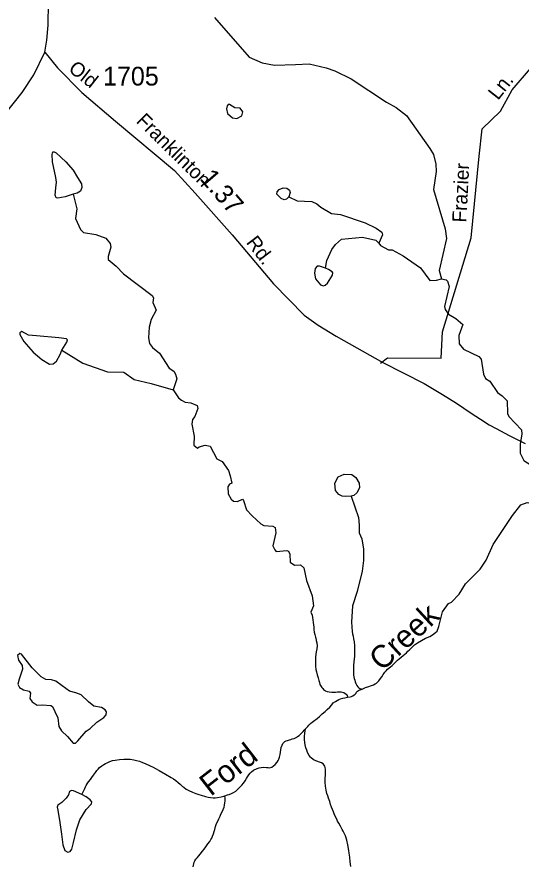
# Model space of a CAD drawing. Extents: x 2056842 to 2160602, y 826753 to 1016856.
# Drawn here: x 2125925 to 2129283, y 863143 to 868802 of the extents above; entities that cross this region are included whole.
import ezdxf

# ---------------------------------------------------------------- set-up
doc = ezdxf.new("R2010")
doc.units = 0
for name, color, linetype in [('Exist Hydrographic Creek Single Shore', 7, 'Continuous'), ('Exist Hydrographic Creek Single Shore Label', 7, 'Continuous'), ('Exist Hydrographic Misc Water Feature', 7, 'Continuous'), ('Exist Road Non-System Type 51', 7, 'Continuous'), ('Exist Road Non-System Type 51 Label', 7, 'Continuous'), ('Exist Road Primary NC Attributed', 7, 'Continuous'), ('Exist Road Secondary Mileage Hundredths English Label', 7, 'Continuous'), ('Exist Road Secondary Type 51 Attributed', 7, 'Continuous'), ('Exist Road Secondary Type 51 Label', 7, 'Continuous'), ('Exist Road Secondary Type 51 Number Label', 7, 'Continuous')]:
    doc.layers.add(name, color=color, linetype=linetype)

msp = doc.modelspace()

# ---------------------------------------------------------------- linework, layer by layer
at = {"layer": 'Exist Hydrographic Creek Single Shore'}
for points in [[(2126298.1, 867620.8), (2126322.6, 867522.5), (2126315.1, 867458.4), (2126347.2, 867386.6), (2126367.1, 867366.6), (2126449.2, 867353), (2126517.4, 867327.4), (2126545.5, 867293.4), (2126549.6, 867267.5), (2126532, 867205.3), (2126532, 867185.4), (2126586.1, 867141.7), (2126634.5, 867089.9), (2126825, 866946.8), (2126833.2, 866930.8), (2126829.1, 866898.8), (2126851.5, 866848.9), (2126819.7, 866786.7), (2126805.9, 866734.8), (2126800.2, 866662.7), (2126808.4, 866626.8), (2126828.5, 866598.8), (2126874.6, 866561.1), (2126939.2, 866461.3), (2126969.2, 866441.4), (2126981.5, 866421.5), (2126989.5, 866389.5), (2126965.7, 866317.6)], [(2126965.7, 866317.6), (2126999.9, 866263.6), (2127020.2, 866247.8), (2127046.3, 866235.9), (2127082.2, 866230), (2127126.2, 866212.2), (2127130.1, 866192.3), (2127110.5, 866140.1), (2127094.7, 866120.1), (2127088.7, 866088.1), (2127105.1, 866008.2), (2127103.5, 865948.2), (2127127.5, 865928.3), (2127139.4, 865936.4), (2127179.3, 865948.5), (2127211.5, 865940.7), (2127255.6, 865856.8), (2127291.9, 865839), (2127334.2, 865779.2), (2127344.2, 865743.3), (2127356.5, 865695.3), (2127340.5, 865687.2), (2127330.5, 865671.3), (2127330.7, 865623.2), (2127351, 865587.4), (2127367, 865575.4), (2127394.9, 865573.5), (2127426.8, 865587.7), (2127434.8, 865579.7), (2127453.1, 865517.8), (2127491.4, 865478)], [(2128736.5, 864739.6), (2128759.9, 864837.7), (2128799.7, 864891.8), (2128819.8, 864902), (2128871.4, 864954.2), (2128913.3, 865024.4), (2129010.7, 865120.8), (2129050.4, 865181), (2129098, 865287.1), (2129227, 865479.7), (2129280.7, 865549.9), (2129324.6, 865566.1), (2129376.7, 865554.4), (2129458.9, 865490.7), (2129498.9, 865470.9), (2129532.9, 865465), (2129612.9, 865465.4), (2129715.7, 865471.9), (2129829, 865489.5), (2129933, 865519.2)], [(2127491.4, 865478), (2127549.7, 865424.3), (2127569.8, 865412.4), (2127629.6, 865408.6), (2127643.8, 865398.6), (2127649.9, 865362.8), (2127630.3, 865276.6), (2127642.4, 865250.7), (2127652.4, 865238.7), (2127722.5, 865247), (2127734.4, 865241.1), (2127742.4, 865221.2), (2127744.7, 865169.2), (2127772.8, 865149.3), (2127812.8, 865149.5), (2127837, 865129.6), (2127853.2, 865045.6), (2127891.7, 864943.8), (2127899.9, 864877.9), (2127882.3, 864835.9), (2127892.1, 864815.9), (2127902.8, 864735.9)], [(2127902.8, 864735.9), (2127902.4, 864719.5), (2127904.6, 864701.6), (2127908.9, 864686.2), (2127912.6, 864669.3), (2127915.3, 864661.4), (2127918.8, 864646.2), (2127921.6, 864630.3), (2127923.9, 864611.3), (2127921.8, 864590), (2127919, 864570.9), (2127915.5, 864554.9), (2127914.3, 864535.3), (2127913.8, 864513.1), (2127914.3, 864497.5), (2127914.3, 864475.4), (2127916.5, 864453.1), (2127920.6, 864437.6), (2127924.7, 864417.8), (2127930.9, 864397.1), (2127935.2, 864379.7), (2127939.3, 864365.8), (2127943.4, 864353.4), (2127951.4, 864339.2), (2127955.5, 864333.5), (2127961.6, 864325.9), (2127967.8, 864320.1), (2127979.7, 864311.6), (2127992.2, 864306.4), (2128005.7, 864303.8), (2128021.9, 864301.7), (2128036.7, 864301.4), (2128047.7, 864302), (2128061.3, 864303.3), (2128073.8, 864304.7), (2128085.7, 864304.6), (2128093.7, 864302.7), (2128102.7, 864299.2), (2128111.7, 864293.3), (2128117.7, 864289.1), (2128124, 864279), (2128127.9, 864267.6)], [(2128225.5, 864322.1), (2128233.5, 864326), (2128247.5, 864332.4), (2128269.2, 864340.1), (2128279.2, 864343.9), (2128301.2, 864350.9), (2128311, 864356.5), (2128320.9, 864362.8), (2128328.9, 864370.8), (2128335, 864376.4), (2128340.8, 864384.5), (2128354.7, 864403.1), (2128364.3, 864419.3), (2128370.5, 864427.4), (2128376.4, 864435.5), (2128384.2, 864445.1), (2128392.8, 864454), (2128414.2, 864471.6), (2128424, 864479.6), (2128435.9, 864490), (2128449.6, 864503.7), (2128459.7, 864514.1), (2128471.6, 864523.8), (2128497.2, 864546.1), (2128519.2, 864564.5), (2128529, 864574), (2128539.3, 864584.3), (2128550.7, 864596.1), (2128572.5, 864618), (2128592.4, 864631.7), (2128620.5, 864646.7), (2128647.1, 864660.7), (2128676.2, 864673.6), (2128694.3, 864684.4), (2128713.1, 864698.9), (2128724.4, 864708.8), (2128736.5, 864739.6)], [(2127847.4, 864058.4), (2127862, 864072.9), (2127869.8, 864082.6), (2127879.6, 864093.1), (2127891.7, 864102.6), (2127899.5, 864109.1), (2127909.5, 864115.4), (2127915.5, 864119.4), (2127925.5, 864127.3), (2127939.3, 864139.4), (2127949.1, 864147.4), (2127959, 864157.9), (2127978.6, 864173.9), (2127990.7, 864185.9), (2128008.8, 864202), (2128022.5, 864218), (2128032.4, 864230.1), (2128046.1, 864240.5), (2128070.1, 864252.4), (2128080.1, 864257), (2128096.1, 864262.4), (2128108, 864264.7), (2128117.9, 864267), (2128127.9, 864267.6)], [(2127310.2, 863610.2), (2127328.2, 863616.4), (2127337.9, 863620.3), (2127353.8, 863626.5), (2127368, 863632.8), (2127383, 863642.4), (2127394, 863652.7), (2127405.7, 863664.8), (2127423.4, 863682.6), (2127434.4, 863696.2), (2127445.1, 863710.7), (2127454.5, 863725.3), (2127460.9, 863737.5), (2127469.5, 863750.4), (2127478.7, 863761.8), (2127486.7, 863771.4), (2127500.5, 863781.8), (2127524.5, 863793.6), (2127538.4, 863798.3), (2127551.1, 863800.5), (2127566.3, 863801.8), (2127586.4, 863800.6), (2127598.5, 863798.6), (2127608.1, 863798.4), (2127622.5, 863802.3), (2127634.2, 863811), (2127645.8, 863820.7), (2127658.1, 863835.1), (2127665.9, 863847.3), (2127670.4, 863856.2), (2127673.7, 863869.3), (2127677.6, 863886.4), (2127679.5, 863901.1), (2127681.7, 863917.5), (2127685.2, 863933), (2127691, 863949.2), (2127695.5, 863959.1), (2127702.8, 863967.1), (2127710.2, 863973.5), (2127719, 863977.4), (2127726.6, 863979.7), (2127734.6, 863982), (2127740.8, 863983.6), (2127748.8, 863985.8), (2127758.6, 863989.7), (2127770.7, 863993.6), (2127780.8, 863998.2), (2127788.4, 864002.2), (2127794.5, 864006.2), (2127805.2, 864013.4), (2127814.2, 864022.2), (2127822.2, 864030.3), (2127832.2, 864040.7), (2127838, 864048.8), (2127847.4, 864058.4)], [(2128148, 863139.4), (2128145.8, 863155), (2128143.7, 863171.4), (2128141.5, 863202.6), (2128137.1, 863229), (2128134.9, 863247), (2128128.5, 863284.1), (2128121.4, 863315.4), (2128112.5, 863343.5), (2128103.9, 863362.6), (2128098, 863375), (2128092, 863386.6), (2128079.7, 863408.2), (2128069.5, 863428), (2128061.3, 863442.1), (2128055.1, 863456.2), (2128044.9, 863476.1), (2128038.9, 863490.1), (2128033, 863504.3), (2128026.6, 863519.9), (2128020.5, 863535.6), (2128014.5, 863553.9), (2128008.2, 863572), (2128000, 863595.9), (2127995.9, 863610), (2127989.7, 863627.3), (2127985.6, 863648), (2127981.1, 863675.9), (2127978.8, 863701.4), (2127978.8, 863725.9), (2127980.7, 863749.7), (2127980.5, 863771.9), (2127980.5, 863785.8), (2127978.2, 863799.8), (2127976.2, 863808), (2127971.9, 863815.5), (2127963.9, 863823.9), (2127954, 863829.9), (2127939.7, 863835.1), (2127921.8, 863841.2), (2127905.8, 863848.9), (2127897.6, 863853.2), (2127885.8, 863863.3), (2127879.6, 863869.2), (2127871.4, 863880.7), (2127861.4, 863900.6), (2127855.4, 863914.7), (2127849.3, 863930.5), (2127844.7, 863950.2), (2127842.9, 863966.7), (2127840.6, 863986.4), (2127840.4, 864006.9), (2127841.7, 864029), (2127847.4, 864058.4)], [(2126357.2, 863620), (2126372.3, 863651.7), (2126376, 863660.7), (2126380.5, 863670.5), (2126386, 863680.2), (2126391.9, 863689.8), (2126402, 863704.4), (2126413.7, 863720.6), (2126423.5, 863732.7), (2126435.4, 863748.1), (2126447.1, 863766.7), (2126456.1, 863778.8), (2126465.2, 863789.3), (2126475, 863798.8), (2126489.6, 863810.9), (2126502.7, 863818.8), (2126515.4, 863825.2), (2126526.5, 863831.4), (2126542.5, 863839.3), (2126560.5, 863845.5), (2126578.5, 863849.3), (2126608.5, 863853.6), (2126637.4, 863854.6), (2126660.2, 863854.1), (2126678.2, 863854.6), (2126702.4, 863850.8), (2126720.4, 863847.1), (2126740.5, 863841), (2126760.4, 863833.2), (2126778.7, 863825.5), (2126812.5, 863811.6), (2126832.6, 863802.2), (2126847, 863793.7), (2126872.8, 863780), (2126915.2, 863756.2), (2126951.1, 863732.5), (2126967.5, 863723.2), (2126983.5, 863712.9), (2126999.5, 863699.5), (2127011.4, 863687.8), (2127027.6, 863673.4), (2127035.6, 863667.6), (2127052, 863655.8), (2127069.9, 863645.5), (2127094.3, 863635.2), (2127117, 863625.7), (2127136.3, 863618.8), (2127152.3, 863614.3), (2127180.2, 863607.1), (2127198.2, 863602.7), (2127214.4, 863599.1), (2127231.4, 863597), (2127244.1, 863597.7), (2127260.1, 863599.7), (2127284.1, 863603.4), (2127302.4, 863607.9), (2127310.2, 863610.2)], [(2127098.4, 863138), (2127100.4, 863147.8), (2127102.3, 863157.6), (2127105.1, 863168.3), (2127109.4, 863178), (2127117, 863188.5), (2127126, 863198.2), (2127135.7, 863210.2), (2127145.7, 863222.4), (2127159.7, 863241), (2127171.4, 863254.6), (2127183.2, 863270.8), (2127197.2, 863291), (2127208.9, 863307.2), (2127216.7, 863319.3), (2127222.6, 863329), (2127228.4, 863342.9), (2127233.7, 863358.4), (2127238.4, 863373), (2127242.1, 863386.9), (2127248, 863407.3), (2127254.4, 863426.9), (2127261.8, 863441.4), (2127269.4, 863457.7), (2127277.4, 863475.6), (2127283.1, 863487.8), (2127291.7, 863504), (2127298.9, 863519.3), (2127305, 863535.7), (2127308.1, 863549.6), (2127310.2, 863564.2), (2127311.2, 863578.2), (2127311, 863593.9), (2127310.2, 863610.2)]]:
    msp.add_lwpolyline(points, dxfattribs=at)
at = {"layer": 'Exist Hydrographic Misc Water Feature'}
for points in [[(2127240.7, 868798.2), (2127472, 868535.4), (2127558.3, 868495.7), (2127640.1, 868482.1), (2127780.2, 868484.7), (2127872, 868489.1), (2127984.2, 868463.7), (2128042.2, 868443.9), (2128150.5, 868390.3), (2128386.9, 868235.4), (2128451.3, 868199.7), (2128519.4, 868146), (2128676.4, 867926.7), (2128700.4, 867884.9), (2128715, 867820.9), (2128717, 867773), (2128699.6, 867653), (2128776.7, 867389.3), (2128787, 867325.4), (2128738, 867113.2), (2128754.1, 867057.3)], [(2127360.8, 868130.9), (2127388.7, 868125.1), (2127422.7, 868143.2), (2127430.5, 868171.2), (2127412.5, 868195.1), (2127376.4, 868197), (2127340.5, 868218.8), (2127332.5, 868218.8), (2127324.5, 868210.8), (2127320.4, 868190.8), (2127326.8, 868158.7), (2127360.8, 868130.9)], [(2126298.1, 867620.8), (2126246.1, 867604.2), (2126197.3, 867593.8), (2126185.9, 867597.9), (2126178.6, 867615.6), (2126182.8, 867663.4), (2126188, 867700.8), (2126182.8, 867733), (2126162, 867837), (2126159.9, 867884.8), (2126164.1, 867902.5), (2126172.4, 867904.5), (2126185.9, 867896.2), (2126250.3, 867835.9), (2126299.1, 867780.9), (2126327.1, 867732), (2126354.2, 867690.4), (2126357.3, 867665.5), (2126346.9, 867640.5), (2126326.1, 867628.1), (2126298.1, 867620.8)], [(2127736.7, 867603.1), (2127721.2, 867587.5), (2127705.6, 867583.4), (2127684.8, 867592.7), (2127656.7, 867620.8), (2127657.8, 867636.4), (2127671.3, 867653), (2127699.3, 867663.4), (2127723.2, 867661.3), (2127739.8, 867648.9), (2127744, 867632.2), (2127736.7, 867603.1)], [(2127736.7, 867603.1), (2127792.3, 867576.9), (2127888.2, 867571.4), (2127922.3, 867557.5), (2127950.1, 867535.6), (2128020.5, 867491.9), (2128080.3, 867486.3), (2128244.6, 867430.9), (2128316.8, 867395.2), (2128354.9, 867367.4), (2128359, 867349.5), (2128335.2, 867295.4)], [(2127980.8, 867127.1), (2127989.7, 867179.8), (2128021.5, 867252), (2128047.1, 867286.1), (2128087.1, 867322.3), (2128227, 867334.8), (2128315.1, 867315.4), (2128335.2, 867295.4)], [(2128335.2, 867295.4), (2128347.1, 867279.5), (2128399.4, 867249.6), (2128423.4, 867249.7), (2128497.4, 867210.2), (2128613.9, 867130.6), (2128676.2, 867046.9), (2128720.1, 867049.1), (2128754.1, 867057.3)], [(2127980.8, 867127.1), (2127940.3, 867141.7), (2127923.7, 867140.6), (2127911.2, 867125), (2127907.1, 867094.9), (2127913.3, 867056.4), (2127947.6, 867018), (2127967.3, 867009.7), (2127978.8, 867013.8), (2127993.3, 867027.3), (2128027.6, 867082.4), (2128029.7, 867095.9), (2128025.5, 867103.2), (2128000.6, 867118.8), (2127980.8, 867127.1)], [(2128754.1, 867057.3), (2128784.1, 867049.4), (2128792.3, 867041.4), (2128804.4, 867005.5), (2128773, 866873.4), (2128777.1, 866853.5), (2128799.3, 866821.5), (2128849.5, 866791.8), (2128895.4, 866752), (2128868, 866679.9), (2128871.8, 866623.9), (2128900.1, 866588), (2129002.5, 866538.4), (2129016.4, 866520.5), (2129033, 866420.6), (2129047, 866392.7), (2129075.3, 866374.8), (2129127.3, 866299.1)], [(2126224.3, 866580.4), (2126257.6, 866635.5), (2126260.7, 866650), (2126254.4, 866657.3), (2126202.5, 866663.5), (2126055, 866677.1), (2126001, 866681.2), (2125956.3, 866706.2), (2125943.9, 866697.8), (2125943.9, 866686.4), (2125970.9, 866639.6), (2126032.1, 866567.9), (2126090.3, 866519.1), (2126142.3, 866487.9), (2126165.1, 866491), (2126188, 866508.7), (2126211.8, 866553.4), (2126224.3, 866580.4)], [(2126224.3, 866580.4), (2126363.2, 866494.8), (2126527.5, 866437.5), (2126637.4, 866434), (2126705.5, 866386.4), (2126819.7, 866358.8), (2126965.7, 866317.6)], [(2129127.3, 866299.1), (2129157.5, 866277.2), (2129189.7, 866243.3), (2129194, 866159.4), (2129202.2, 866139.5), (2129286.5, 866049.8), (2129288.7, 866021.8), (2129277, 865957.8), (2129277.2, 865893.8), (2129301.4, 865846), (2129351.5, 865814.2), (2129443.5, 865810.6), (2129621.5, 865829.3), (2129685.5, 865827.6), (2129825.3, 865812.2), (2129865.7, 865778.5), (2129911.9, 865716.7), (2129998.3, 865630.2), (2130032.2, 865579.9)], [(2128150.7, 865608.8), (2128115.9, 865605.5), (2128092, 865607.6), (2128069.1, 865619), (2128046.3, 865645), (2128043.2, 865694.9), (2128063.9, 865736.4), (2128105.5, 865755.2), (2128155.4, 865752), (2128183.4, 865732.3), (2128204.2, 865695.9), (2128206.3, 865664.7), (2128189.6, 865630.4), (2128169.9, 865612.8), (2128150.7, 865608.8)], [(2128150.7, 865608.8), (2128199.3, 865467.1), (2128205.4, 865415.1), (2128205.6, 865363.2), (2128222, 865323.3), (2128234.1, 865255.3), (2128234.3, 865179.3), (2128224.9, 865107.3), (2128191.5, 864973.2), (2128159.9, 864877.1), (2128152.5, 864769), (2128156.4, 864737)], [(2128156.4, 864737), (2128158.3, 864706.9), (2128160.5, 864690.7), (2128163.6, 864675.3), (2128167.9, 864657), (2128170.2, 864636.9), (2128172.6, 864613), (2128173, 864592.3), (2128173.4, 864574.6), (2128173.4, 864557), (2128173.6, 864539.8), (2128171.6, 864523.4), (2128170, 864503.7), (2128167.9, 864479.2), (2128166.3, 864465.2), (2128166.5, 864447.2), (2128166.5, 864427.5), (2128167.3, 864415.2), (2128168.7, 864403.6), (2128171.6, 864392.1), (2128174.9, 864381.4), (2128178.8, 864370.7), (2128183.3, 864359.9), (2128189.2, 864345.9), (2128195.4, 864337.5), (2128201.5, 864331.6), (2128209.5, 864325.7), (2128216.9, 864323.1), (2128225.5, 864322.1)], [(2126411.4, 864059.6), (2126456.1, 864102.8), (2126502.3, 864132.1), (2126519.2, 864150.6), (2126520.8, 864170.6), (2126511.5, 864184.5), (2126488.4, 864199.9), (2126436, 864207.6), (2126400.6, 864236.9), (2126351.3, 864283.1), (2126317.4, 864297), (2126274.3, 864307.8), (2126226.5, 864343.3), (2126183.4, 864374.1), (2126154.1, 864384.9), (2126117.1, 864386.4), (2126086.3, 864403.4), (2126024.7, 864463.5), (2125955.4, 864556), (2125943.1, 864559.1), (2125927.7, 864545.2), (2125933.8, 864515.9), (2125960, 864480.5), (2125961.6, 864455.8), (2125940, 864389.5), (2125930.7, 864354.1), (2125941.5, 864332.5), (2125967.7, 864317.1), (2126006.2, 864307.8), (2126015.5, 864295.5), (2126010.8, 864258.5), (2126026.3, 864236.9), (2126060.1, 864215.3), (2126095.6, 864216.9), (2126151, 864213.8), (2126161.8, 864206.1), (2126177.2, 864173.7), (2126197.3, 864130.5), (2126203.4, 864073.5), (2126221.9, 864044.2), (2126262, 864007.2), (2126298.9, 863962.5), (2126314.3, 863961), (2126329.7, 863976.4), (2126386.7, 864041.1), (2126411.4, 864059.6)], [(2128127.9, 864267.6), (2128143.9, 864271.3), (2128154, 864273.6), (2128161.8, 864277.5), (2128171.6, 864283), (2128178, 864289.5), (2128183.7, 864295.9), (2128187.6, 864301.6), (2128193.7, 864308.1), (2128199.5, 864313.7), (2128205.4, 864316), (2128225.5, 864322.1)], [(2126357.2, 863620), (2126302, 863643.9), (2126288.1, 863646.4), (2126274.3, 863638.8), (2126266.8, 863617.5), (2126251.7, 863596.1), (2126224.1, 863566), (2126196.5, 863549.6), (2126191.5, 863535.8), (2126197.7, 863514.5), (2126210.3, 863434), (2126220.3, 863356.1), (2126230.4, 863284.5), (2126244.2, 863245.6), (2126263, 863235.5), (2126278.1, 863239.3), (2126290.7, 863254.4), (2126302, 863299.6), (2126320.8, 863383.8), (2126343.4, 863451.6), (2126386.1, 863520.7), (2126421.2, 863557.2), (2126423.8, 863569.7), (2126411.2, 863584.8), (2126386.1, 863604.9), (2126357.2, 863620)]]:
    msp.add_lwpolyline(points, dxfattribs=at)
at = {"layer": 'Exist Road Non-System Type 51'}
for points in [[(2129005.1, 867873.7), (2129023.1, 868057.6), (2129145.5, 868175.2), (2129223.9, 868317.3), (2129346.3, 868459.4), (2129669.5, 868665.2), (2129933.9, 868675), (2130242.4, 868660.3), (2130379.6, 868846.5)], [(2128347.1, 866494.8), (2128392.4, 866531.1), (2128751.7, 866529), (2128760, 866703.6), (2128950.1, 867330.2), (2129005.1, 867873.7)]]:
    msp.add_lwpolyline(points, dxfattribs=at)
at = {"layer": 'Exist Road Primary NC Attributed'}
for points in [[(2126109.1, 868567.2), (2126124.3, 868648.9), (2126131.9, 868747.8), (2126135.2, 868898.5), (2126126.7, 869036.4), (2126105.8, 869118.1), (2126006.5, 869340.1), (2125771.4, 869801.7), (2125562.8, 870232.9), (2125484, 870367.9), (2125373.3, 870504.3), (2125272.6, 870595.6), (2125108.2, 870710.6), (2125065.4, 870753.4), (2125045.5, 870799)], [(2125848.1, 868158.8), (2125958.3, 868299.5), (2126036.2, 868417.4), (2126109.1, 868567.2)]]:
    msp.add_lwpolyline(points, dxfattribs=at)
at = {"layer": 'Exist Road Secondary Type 51 Attributed'}
msp.add_lwpolyline([(2126109.1, 868567.2), (2126194.4, 868462.6), (2126357.8, 868299), (2126582.1, 868108.9), (2126974.5, 867779), (2127111.3, 867628.7), (2127358.9, 867349.8), (2127632.9, 867023.1), (2127837.9, 866814.3), (2127932.1, 866747.9), (2128051, 866675.1), (2128362.8, 866500.2), (2128638.2, 866360.1), (2128760.8, 866285.8), (2128853.2, 866228.4), (2128951.7, 866161.9), (2129013.3, 866120.9), (2129071.3, 866084.6), (2129117.8, 866059.8), (2129203, 866013.3), (2129310.5, 865959.9)], dxfattribs=at)

# ---------------------------------------------------------------- texts
at = {"layer": 'Exist Hydrographic Creek Single Shore Label'}
for s, rotation, p in [('Creek', 42.5196, (2128356.3, 864435.9)), ('Ford', 37.7853, (2127215.5, 863603.3))]:
    msp.add_text(s, height=150, rotation=rotation, dxfattribs=at).set_placement(p)
at = {"layer": 'Exist Road Non-System Type 51 Label'}
for s, rotation, p in [('Ln.', 51.6498, (2129129.6, 868242.9)), ('Frazier', 87.0662, (2128918.5, 867430.7))]:
    msp.add_text(s, height=95, rotation=rotation, dxfattribs=at).set_placement(p)
at = {"layer": 'Exist Road Secondary Mileage Hundredths English Label'}
msp.add_text('1.37', height=125, rotation=310.8488, dxfattribs=at).set_placement((2127137.3, 867722.6))
at = {"layer": 'Exist Road Secondary Type 51 Label'}
for s, rotation, p in [('Old', 321.9041, (2126261.4, 868444.6)), ('Franklinton', 315.354, (2126713.8, 868103.3)), ('Rd.', 307.3282, (2127447.6, 867298.5))]:
    msp.add_text(s, height=95, rotation=rotation, dxfattribs=at).set_placement(p)
at = {"layer": 'Exist Road Secondary Type 51 Number Label'}
msp.add_text('1705', height=125, dxfattribs=at).set_placement((2126497.6, 868345.4))

doc.saveas('drawing.dxf')
